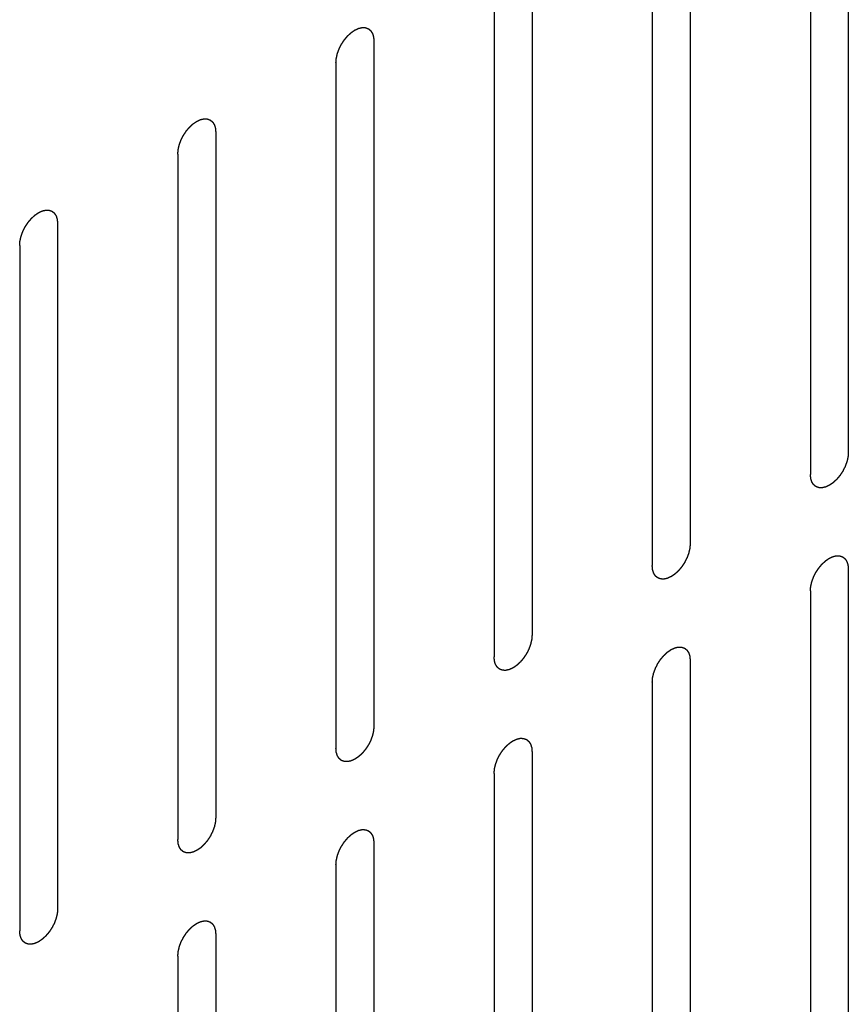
# Model space of a CAD drawing. Header units: inches. Extents: x 6 to 353, y 6 to 228.
# Tile 283 of 372: x 342.44 to 343.6, y 151.1 to 152.48. Entities that reach past the tile are written whole.
import ezdxf

# ---------------------------------------------------------------- set-up
doc = ezdxf.new("R2010")
doc.units = ezdxf.units.IN
doc.header["$LTSCALE"] = 19.946667
doc.header["$MEASUREMENT"] = 0
doc.linetypes.add('HIDDEN', pattern=[0.2, 0.1, -0.1])
doc.layers.add('08_ALL_COSMETICS', color=7, linetype='CONTINUOUS')

msp = doc.modelspace()

# ---------------------------------------------------------------- linework, layer by layer
at = {"layer": '08_ALL_COSMETICS', "color": 7, "linetype": 'HIDDEN'}
for p, q in [((343.6007, 152.8307), (343.6007, 151.8713)), ((343.5477, 152.8), (343.5477, 151.8407)), ((343.3794, 152.7029), (343.3794, 151.7435)), ((343.3264, 152.6723), (343.3264, 151.7129)), ((343.1581, 152.5751), (343.1581, 151.6157)), ((343.105, 152.5445), (343.105, 151.5851)), ((342.9368, 152.4473), (342.9368, 151.4879)), ((342.8837, 152.4167), (342.8837, 151.4573)), ((342.7154, 152.3195), (342.7154, 151.3601)), ((342.6624, 152.2889), (342.6624, 151.3295)), ((342.4941, 152.1918), (342.4941, 151.2324)), ((342.4411, 152.1611), (342.4411, 151.2018)), ((343.6007, 151.708), (343.6007, 150.7486)), ((343.5477, 151.6774), (343.5477, 150.718)), ((343.3794, 151.5802), (343.3794, 150.6208)), ((343.3264, 151.5496), (343.3264, 150.5902)), ((343.1581, 151.4524), (343.1581, 150.493)), ((343.105, 151.4218), (343.105, 150.4624)), ((342.9368, 151.3246), (342.9368, 150.3652)), ((342.8837, 151.294), (342.8837, 150.3346)), ((342.7154, 151.1968), (342.7154, 150.2375)), ((342.6624, 151.1662), (342.6624, 150.2068))]:
    msp.add_line(p, q, dxfattribs=at)
for points in [[(342.8837, 152.4167), (342.8838, 152.4177), (342.8839, 152.4193), (342.8841, 152.4211), (342.8842, 152.4222), (342.8842, 152.4229), (342.8844, 152.4238), (342.8847, 152.4249), (342.885, 152.4262), (342.8853, 152.4276), (342.8855, 152.4287), (342.8857, 152.4295), (342.886, 152.4304), (342.8864, 152.4315), (342.8869, 152.4329), (342.8874, 152.4343), (342.8879, 152.4354), (342.8881, 152.4362), (342.8886, 152.437), (342.8891, 152.4381), (342.8898, 152.4395), (342.8905, 152.4409), (342.8911, 152.442), (342.8915, 152.4429), (342.892, 152.4436), (342.8927, 152.4446), (342.8935, 152.4459), (342.8943, 152.4472), (342.895, 152.4482), (342.8955, 152.449), (342.8961, 152.4496), (342.8968, 152.4505), (342.8978, 152.4517), (342.8987, 152.4528), (342.8995, 152.4537), (342.9, 152.4544), (342.9007, 152.455), (342.9015, 152.4557), (342.9025, 152.4567), (342.9036, 152.4577), (342.9044, 152.4584), (342.905, 152.459), (342.9057, 152.4594), (342.9065, 152.4601), (342.9076, 152.4608), (342.9087, 152.4616), (342.9095, 152.4621), (342.9099, 152.4624), (342.9102, 152.4627), (342.9106, 152.4628), (342.911, 152.463), (342.9117, 152.4633), (342.9128, 152.4638), (342.9139, 152.4643), (342.9146, 152.4647), (342.9151, 152.4649), (342.9154, 152.465), (342.9157, 152.4651), (342.9161, 152.4652), (342.9168, 152.4653), (342.9179, 152.4656), (342.9189, 152.4658), (342.9196, 152.466), (342.92, 152.4661), (342.9204, 152.4662), (342.9206, 152.4661), (342.921, 152.4661), (342.9217, 152.4661), (342.9226, 152.4661), (342.9236, 152.466), (342.9242, 152.466), (342.9246, 152.466), (342.9249, 152.466), (342.9252, 152.4659), (342.9255, 152.4658), (342.9261, 152.4655), (342.927, 152.4652), (342.9278, 152.4649), (342.9284, 152.4647), (342.9287, 152.4646), (342.929, 152.4645), (342.9292, 152.4643), (342.9295, 152.4641), (342.9299, 152.4637), (342.9306, 152.4631), (342.9313, 152.4626), (342.9318, 152.4622), (342.9321, 152.4619), (342.9323, 152.4618), (342.9324, 152.4615), (342.9326, 152.4612), (342.933, 152.4606), (342.9335, 152.4598), (342.934, 152.459), (342.9344, 152.4585), (342.9346, 152.4581), (342.9347, 152.4579), (342.9348, 152.4576), (342.9349, 152.4572), (342.9352, 152.4565), (342.9355, 152.4555), (342.9358, 152.4545), (342.936, 152.4538), (342.9361, 152.4534), (342.9363, 152.4531), (342.9363, 152.4527), (342.9363, 152.4522), (342.9364, 152.4514), (342.9365, 152.4502), (342.9366, 152.4488), (342.9367, 152.4478), (342.9368, 152.4473)], [(342.6624, 152.2889), (342.6625, 152.29), (342.6626, 152.2915), (342.6628, 152.2933), (342.6629, 152.2944), (342.6629, 152.2951), (342.6631, 152.296), (342.6633, 152.2971), (342.6637, 152.2985), (342.664, 152.2998), (342.6642, 152.3009), (342.6644, 152.3017), (342.6647, 152.3026), (342.6651, 152.3037), (342.6656, 152.3051), (342.6661, 152.3065), (342.6665, 152.3076), (342.6668, 152.3084), (342.6673, 152.3093), (342.6678, 152.3104), (342.6685, 152.3117), (342.6692, 152.3131), (342.6698, 152.3142), (342.6701, 152.3151), (342.6707, 152.3158), (342.6713, 152.3168), (342.6722, 152.3181), (342.673, 152.3194), (342.6737, 152.3204), (342.6741, 152.3212), (342.6747, 152.3218), (342.6755, 152.3228), (342.6764, 152.3239), (342.6774, 152.325), (342.6782, 152.3259), (342.6787, 152.3266), (342.6793, 152.3272), (342.6802, 152.328), (342.6812, 152.3289), (342.6822, 152.3299), (342.6831, 152.3306), (342.6837, 152.3313), (342.6843, 152.3317), (342.6852, 152.3323), (342.6863, 152.333), (342.6874, 152.3338), (342.6882, 152.3343), (342.6886, 152.3346), (342.6889, 152.3349), (342.6892, 152.335), (342.6897, 152.3352), (342.6904, 152.3355), (342.6915, 152.336), (342.6926, 152.3365), (342.6933, 152.3369), (342.6937, 152.3371), (342.6941, 152.3373), (342.6944, 152.3373), (342.6948, 152.3374), (342.6955, 152.3376), (342.6965, 152.3378), (342.6976, 152.338), (342.6983, 152.3382), (342.6987, 152.3383), (342.699, 152.3384), (342.6993, 152.3384), (342.6997, 152.3384), (342.7004, 152.3383), (342.7013, 152.3383), (342.7023, 152.3383), (342.7029, 152.3382), (342.7033, 152.3382), (342.7036, 152.3382), (342.7038, 152.3381), (342.7042, 152.338), (342.7048, 152.3378), (342.7056, 152.3375), (342.7065, 152.3371), (342.7071, 152.3369), (342.7074, 152.3368), (342.7077, 152.3367), (342.7079, 152.3365), (342.7081, 152.3363), (342.7086, 152.3359), (342.7093, 152.3353), (342.71, 152.3348), (342.7105, 152.3344), (342.7107, 152.3342), (342.711, 152.334), (342.7111, 152.3337), (342.7113, 152.3334), (342.7117, 152.3329), (342.7122, 152.3321), (342.7127, 152.3313), (342.713, 152.3307), (342.7132, 152.3304), (342.7134, 152.3301), (342.7135, 152.3298), (342.7136, 152.3294), (342.7138, 152.3287), (342.7142, 152.3277), (342.7145, 152.3267), (342.7147, 152.326), (342.7148, 152.3256), (342.7149, 152.3253), (342.7149, 152.3249), (342.715, 152.3245), (342.7151, 152.3236), (342.7152, 152.3224), (342.7153, 152.321), (342.7154, 152.32), (342.7154, 152.3195)], [(342.4411, 152.1611), (342.4412, 152.1622), (342.4413, 152.1637), (342.4414, 152.1656), (342.4415, 152.1666), (342.4415, 152.1674), (342.4418, 152.1682), (342.442, 152.1693), (342.4423, 152.1707), (342.4426, 152.172), (342.4429, 152.1731), (342.443, 152.174), (342.4434, 152.1748), (342.4438, 152.1759), (342.4443, 152.1773), (342.4448, 152.1787), (342.4452, 152.1798), (342.4455, 152.1806), (342.4459, 152.1815), (342.4465, 152.1826), (342.4472, 152.184), (342.4479, 152.1853), (342.4484, 152.1864), (342.4488, 152.1873), (342.4493, 152.188), (342.45, 152.1891), (342.4508, 152.1903), (342.4517, 152.1916), (342.4523, 152.1926), (342.4528, 152.1934), (342.4534, 152.1941), (342.4542, 152.195), (342.4551, 152.1961), (342.4561, 152.1972), (342.4568, 152.1981), (342.4574, 152.1989), (342.458, 152.1994), (342.4588, 152.2002), (342.4599, 152.2011), (342.4609, 152.2021), (342.4617, 152.2029), (342.4623, 152.2035), (342.463, 152.2039), (342.4639, 152.2045), (342.465, 152.2053), (342.4661, 152.206), (342.4668, 152.2065), (342.4673, 152.2068), (342.4676, 152.2071), (342.4679, 152.2072), (342.4683, 152.2074), (342.4691, 152.2078), (342.4702, 152.2083), (342.4712, 152.2088), (342.472, 152.2091), (342.4724, 152.2093), (342.4727, 152.2095), (342.4731, 152.2095), (342.4735, 152.2096), (342.4742, 152.2098), (342.4752, 152.21), (342.4763, 152.2103), (342.477, 152.2104), (342.4774, 152.2105), (342.4777, 152.2106), (342.478, 152.2106), (342.4784, 152.2106), (342.479, 152.2105), (342.48, 152.2105), (342.4809, 152.2105), (342.4816, 152.2105), (342.482, 152.2104), (342.4823, 152.2104), (342.4825, 152.2103), (342.4829, 152.2102), (342.4835, 152.21), (342.4843, 152.2097), (342.4852, 152.2094), (342.4858, 152.2091), (342.4861, 152.209), (342.4864, 152.2089), (342.4865, 152.2088), (342.4868, 152.2085), (342.4873, 152.2081), (342.488, 152.2076), (342.4887, 152.207), (342.4892, 152.2066), (342.4894, 152.2064), (342.4896, 152.2062), (342.4898, 152.206), (342.49, 152.2056), (342.4903, 152.2051), (342.4909, 152.2043), (342.4914, 152.2035), (342.4917, 152.2029), (342.4919, 152.2026), (342.4921, 152.2024), (342.4922, 152.202), (342.4923, 152.2016), (342.4925, 152.2009), (342.4928, 152.1999), (342.4931, 152.1989), (342.4934, 152.1982), (342.4935, 152.1978), (342.4936, 152.1975), (342.4936, 152.1971), (342.4937, 152.1967), (342.4937, 152.1958), (342.4938, 152.1946), (342.494, 152.1932), (342.4941, 152.1922), (342.4941, 152.1918)], [(343.6007, 151.8713), (343.6006, 151.8702), (343.6005, 151.8687), (343.6004, 151.8669), (343.6003, 151.8658), (343.6003, 151.865), (343.6, 151.8642), (343.5998, 151.8631), (343.5995, 151.8617), (343.5992, 151.8604), (343.5989, 151.8593), (343.5988, 151.8585), (343.5984, 151.8576), (343.598, 151.8565), (343.5975, 151.8551), (343.597, 151.8537), (343.5966, 151.8526), (343.5963, 151.8518), (343.5959, 151.8509), (343.5953, 151.8498), (343.5946, 151.8485), (343.5939, 151.8471), (343.5934, 151.846), (343.593, 151.8451), (343.5925, 151.8444), (343.5918, 151.8434), (343.591, 151.8421), (343.5901, 151.8408), (343.5895, 151.8398), (343.589, 151.839), (343.5884, 151.8384), (343.5876, 151.8374), (343.5867, 151.8363), (343.5857, 151.8352), (343.585, 151.8343), (343.5844, 151.8335), (343.5838, 151.833), (343.583, 151.8322), (343.5819, 151.8313), (343.5809, 151.8303), (343.5801, 151.8296), (343.5795, 151.8289), (343.5788, 151.8285), (343.5779, 151.8279), (343.5768, 151.8272), (343.5757, 151.8264), (343.575, 151.8259), (343.5745, 151.8256), (343.5742, 151.8253), (343.5739, 151.8252), (343.5735, 151.825), (343.5727, 151.8246), (343.5716, 151.8241), (343.5706, 151.8237), (343.5698, 151.8233), (343.5694, 151.8231), (343.5691, 151.8229), (343.5688, 151.8229), (343.5683, 151.8228), (343.5676, 151.8226), (343.5666, 151.8224), (343.5656, 151.8222), (343.5648, 151.822), (343.5644, 151.8219), (343.5641, 151.8218), (343.5638, 151.8218), (343.5634, 151.8218), (343.5628, 151.8219), (343.5618, 151.8219), (343.5609, 151.8219), (343.5602, 151.822), (343.5598, 151.822), (343.5595, 151.822), (343.5593, 151.8221), (343.5589, 151.8222), (343.5583, 151.8224), (343.5575, 151.8227), (343.5567, 151.8231), (343.5561, 151.8233), (343.5557, 151.8234), (343.5554, 151.8235), (343.5553, 151.8237), (343.555, 151.8239), (343.5545, 151.8243), (343.5538, 151.8248), (343.5531, 151.8254), (343.5527, 151.8258), (343.5524, 151.826), (343.5522, 151.8262), (343.552, 151.8265), (343.5518, 151.8268), (343.5515, 151.8273), (343.551, 151.8281), (343.5504, 151.8289), (343.5501, 151.8295), (343.5499, 151.8298), (343.5497, 151.83), (343.5496, 151.8304), (343.5495, 151.8308), (343.5493, 151.8315), (343.549, 151.8325), (343.5487, 151.8335), (343.5484, 151.8342), (343.5483, 151.8346), (343.5482, 151.8349), (343.5482, 151.8353), (343.5481, 151.8357), (343.5481, 151.8366), (343.548, 151.8378), (343.5478, 151.8392), (343.5477, 151.8402), (343.5477, 151.8407)], [(343.3794, 151.7435), (343.3793, 151.7425), (343.3792, 151.7409), (343.3791, 151.7391), (343.379, 151.738), (343.3789, 151.7373), (343.3787, 151.7364), (343.3785, 151.7353), (343.3781, 151.734), (343.3778, 151.7326), (343.3776, 151.7315), (343.3774, 151.7307), (343.3771, 151.7298), (343.3767, 151.7287), (343.3762, 151.7273), (343.3757, 151.7259), (343.3753, 151.7248), (343.375, 151.724), (343.3745, 151.7232), (343.374, 151.7221), (343.3733, 151.7207), (343.3726, 151.7193), (343.372, 151.7182), (343.3717, 151.7173), (343.3711, 151.7166), (343.3705, 151.7156), (343.3696, 151.7143), (343.3688, 151.713), (343.3681, 151.712), (343.3677, 151.7112), (343.3671, 151.7106), (343.3663, 151.7097), (343.3654, 151.7085), (343.3644, 151.7074), (343.3636, 151.7065), (343.3631, 151.7058), (343.3625, 151.7052), (343.3616, 151.7044), (343.3606, 151.7035), (343.3596, 151.7025), (343.3587, 151.7018), (343.3581, 151.7012), (343.3575, 151.7007), (343.3566, 151.7001), (343.3555, 151.6994), (343.3544, 151.6986), (343.3537, 151.6981), (343.3532, 151.6978), (343.3529, 151.6975), (343.3526, 151.6974), (343.3521, 151.6972), (343.3514, 151.6969), (343.3503, 151.6964), (343.3492, 151.6959), (343.3485, 151.6955), (343.3481, 151.6953), (343.3477, 151.6952), (343.3474, 151.6951), (343.347, 151.695), (343.3463, 151.6948), (343.3453, 151.6946), (343.3442, 151.6944), (343.3435, 151.6942), (343.3431, 151.6941), (343.3428, 151.694), (343.3425, 151.6941), (343.3421, 151.6941), (343.3415, 151.6941), (343.3405, 151.6941), (343.3395, 151.6942), (343.3389, 151.6942), (343.3385, 151.6942), (343.3382, 151.6942), (343.338, 151.6943), (343.3376, 151.6944), (343.337, 151.6946), (343.3362, 151.695), (343.3353, 151.6953), (343.3347, 151.6955), (343.3344, 151.6956), (343.3341, 151.6957), (343.3339, 151.6959), (343.3337, 151.6961), (343.3332, 151.6965), (343.3325, 151.6971), (343.3318, 151.6976), (343.3313, 151.698), (343.3311, 151.6983), (343.3308, 151.6984), (343.3307, 151.6987), (343.3305, 151.699), (343.3301, 151.6996), (343.3296, 151.7004), (343.3291, 151.7012), (343.3288, 151.7017), (343.3286, 151.702), (343.3284, 151.7023), (343.3283, 151.7026), (343.3282, 151.703), (343.328, 151.7037), (343.3276, 151.7047), (343.3273, 151.7057), (343.3271, 151.7064), (343.327, 151.7068), (343.3269, 151.7071), (343.3269, 151.7075), (343.3268, 151.708), (343.3267, 151.7088), (343.3266, 151.71), (343.3265, 151.7114), (343.3264, 151.7124), (343.3264, 151.7129)], [(343.5477, 151.6774), (343.5478, 151.6784), (343.5479, 151.68), (343.548, 151.6818), (343.5481, 151.6828), (343.5482, 151.6836), (343.5484, 151.6844), (343.5486, 151.6855), (343.549, 151.6869), (343.5493, 151.6883), (343.5495, 151.6894), (343.5497, 151.6902), (343.55, 151.691), (343.5504, 151.6921), (343.5509, 151.6935), (343.5514, 151.6949), (343.5518, 151.696), (343.5521, 151.6969), (343.5525, 151.6977), (343.5531, 151.6988), (343.5538, 151.7002), (343.5545, 151.7016), (343.555, 151.7027), (343.5554, 151.7035), (343.556, 151.7042), (343.5566, 151.7053), (343.5575, 151.7065), (343.5583, 151.7078), (343.559, 151.7088), (343.5594, 151.7096), (343.56, 151.7103), (343.5608, 151.7112), (343.5617, 151.7123), (343.5627, 151.7135), (343.5635, 151.7144), (343.564, 151.7151), (343.5646, 151.7156), (343.5655, 151.7164), (343.5665, 151.7173), (343.5675, 151.7183), (343.5684, 151.7191), (343.569, 151.7197), (343.5696, 151.7201), (343.5705, 151.7207), (343.5716, 151.7215), (343.5727, 151.7222), (343.5734, 151.7228), (343.5739, 151.723), (343.5742, 151.7233), (343.5745, 151.7234), (343.575, 151.7236), (343.5757, 151.724), (343.5768, 151.7245), (343.5779, 151.725), (343.5786, 151.7253), (343.579, 151.7255), (343.5794, 151.7257), (343.5797, 151.7257), (343.5801, 151.7258), (343.5808, 151.726), (343.5818, 151.7262), (343.5829, 151.7265), (343.5836, 151.7266), (343.584, 151.7267), (343.5843, 151.7268), (343.5846, 151.7268), (343.585, 151.7268), (343.5856, 151.7268), (343.5866, 151.7267), (343.5876, 151.7267), (343.5882, 151.7267), (343.5886, 151.7266), (343.5889, 151.7267), (343.5891, 151.7265), (343.5895, 151.7264), (343.5901, 151.7262), (343.5909, 151.7259), (343.5918, 151.7256), (343.5924, 151.7254), (343.5927, 151.7252), (343.593, 151.7252), (343.5932, 151.725), (343.5934, 151.7247), (343.5939, 151.7243), (343.5946, 151.7238), (343.5953, 151.7232), (343.5958, 151.7228), (343.596, 151.7226), (343.5963, 151.7224), (343.5964, 151.7222), (343.5966, 151.7219), (343.597, 151.7213), (343.5975, 151.7205), (343.598, 151.7197), (343.5983, 151.7191), (343.5985, 151.7188), (343.5987, 151.7186), (343.5988, 151.7183), (343.5989, 151.7179), (343.5991, 151.7171), (343.5994, 151.7161), (343.5998, 151.7151), (343.6, 151.7144), (343.6001, 151.714), (343.6002, 151.7137), (343.6002, 151.7134), (343.6003, 151.7129), (343.6004, 151.712), (343.6005, 151.7108), (343.6006, 151.7094), (343.6007, 151.7085), (343.6007, 151.708)], [(343.1581, 151.6157), (343.158, 151.6147), (343.1579, 151.6131), (343.1577, 151.6113), (343.1576, 151.6102), (343.1576, 151.6095), (343.1574, 151.6086), (343.1571, 151.6076), (343.1568, 151.6062), (343.1565, 151.6048), (343.1563, 151.6037), (343.1561, 151.6029), (343.1558, 151.6021), (343.1554, 151.6009), (343.1549, 151.5995), (343.1544, 151.5982), (343.1539, 151.597), (343.1537, 151.5962), (343.1532, 151.5954), (343.1527, 151.5943), (343.152, 151.5929), (343.1513, 151.5915), (343.1507, 151.5904), (343.1503, 151.5896), (343.1498, 151.5888), (343.1492, 151.5878), (343.1483, 151.5865), (343.1475, 151.5853), (343.1468, 151.5842), (343.1463, 151.5835), (343.1457, 151.5828), (343.145, 151.5819), (343.144, 151.5807), (343.1431, 151.5796), (343.1423, 151.5787), (343.1418, 151.578), (343.1411, 151.5774), (343.1403, 151.5767), (343.1393, 151.5757), (343.1382, 151.5748), (343.1374, 151.574), (343.1368, 151.5734), (343.1361, 151.573), (343.1353, 151.5723), (343.1342, 151.5716), (343.1331, 151.5708), (343.1323, 151.5703), (343.1319, 151.57), (343.1316, 151.5698), (343.1312, 151.5696), (343.1308, 151.5694), (343.1301, 151.5691), (343.129, 151.5686), (343.1279, 151.5681), (343.1272, 151.5677), (343.1267, 151.5675), (343.1264, 151.5674), (343.1261, 151.5673), (343.1257, 151.5672), (343.125, 151.5671), (343.1239, 151.5668), (343.1229, 151.5666), (343.1222, 151.5664), (343.1218, 151.5663), (343.1215, 151.5662), (343.1212, 151.5663), (343.1208, 151.5663), (343.1201, 151.5663), (343.1192, 151.5663), (343.1182, 151.5664), (343.1176, 151.5664), (343.1172, 151.5664), (343.1169, 151.5664), (343.1166, 151.5665), (343.1163, 151.5666), (343.1157, 151.5669), (343.1149, 151.5672), (343.114, 151.5675), (343.1134, 151.5677), (343.1131, 151.5678), (343.1128, 151.5679), (343.1126, 151.5681), (343.1123, 151.5683), (343.1119, 151.5687), (343.1112, 151.5693), (343.1105, 151.5699), (343.11, 151.5702), (343.1097, 151.5705), (343.1095, 151.5706), (343.1094, 151.5709), (343.1092, 151.5712), (343.1088, 151.5718), (343.1083, 151.5726), (343.1078, 151.5734), (343.1074, 151.5739), (343.1072, 151.5743), (343.1071, 151.5745), (343.107, 151.5748), (343.1069, 151.5752), (343.1066, 151.5759), (343.1063, 151.5769), (343.106, 151.5779), (343.1058, 151.5786), (343.1057, 151.579), (343.1056, 151.5793), (343.1055, 151.5797), (343.1055, 151.5802), (343.1054, 151.581), (343.1053, 151.5822), (343.1052, 151.5837), (343.1051, 151.5846), (343.105, 151.5851)], [(343.3264, 151.5496), (343.3265, 151.5506), (343.3266, 151.5522), (343.3267, 151.554), (343.3268, 151.555), (343.3268, 151.5558), (343.3271, 151.5566), (343.3273, 151.5577), (343.3276, 151.5591), (343.3279, 151.5605), (343.3282, 151.5616), (343.3283, 151.5624), (343.3287, 151.5632), (343.3291, 151.5643), (343.3296, 151.5657), (343.3301, 151.5671), (343.3305, 151.5682), (343.3308, 151.5691), (343.3312, 151.5699), (343.3318, 151.571), (343.3325, 151.5724), (343.3332, 151.5738), (343.3337, 151.5749), (343.3341, 151.5757), (343.3346, 151.5765), (343.3353, 151.5775), (343.3361, 151.5788), (343.337, 151.58), (343.3376, 151.581), (343.3381, 151.5818), (343.3387, 151.5825), (343.3395, 151.5834), (343.3404, 151.5845), (343.3414, 151.5857), (343.3421, 151.5866), (343.3427, 151.5873), (343.3433, 151.5878), (343.3441, 151.5886), (343.3452, 151.5896), (343.3462, 151.5905), (343.347, 151.5913), (343.3476, 151.5919), (343.3483, 151.5923), (343.3492, 151.5929), (343.3503, 151.5937), (343.3514, 151.5944), (343.3521, 151.595), (343.3526, 151.5953), (343.3529, 151.5955), (343.3532, 151.5956), (343.3536, 151.5959), (343.3544, 151.5962), (343.3555, 151.5967), (343.3565, 151.5972), (343.3573, 151.5975), (343.3577, 151.5977), (343.358, 151.5979), (343.3583, 151.598), (343.3588, 151.5981), (343.3595, 151.5982), (343.3605, 151.5985), (343.3615, 151.5987), (343.3623, 151.5989), (343.3627, 151.5989), (343.363, 151.599), (343.3633, 151.599), (343.3637, 151.599), (343.3643, 151.599), (343.3653, 151.5989), (343.3662, 151.5989), (343.3669, 151.5989), (343.3673, 151.5989), (343.3676, 151.5989), (343.3678, 151.5988), (343.3682, 151.5986), (343.3687, 151.5984), (343.3696, 151.5981), (343.3704, 151.5978), (343.371, 151.5976), (343.3714, 151.5974), (343.3717, 151.5974), (343.3718, 151.5972), (343.3721, 151.597), (343.3726, 151.5966), (343.3733, 151.596), (343.374, 151.5954), (343.3744, 151.595), (343.3747, 151.5948), (343.3749, 151.5947), (343.3751, 151.5944), (343.3753, 151.5941), (343.3756, 151.5935), (343.3761, 151.5927), (343.3767, 151.5919), (343.377, 151.5913), (343.3772, 151.591), (343.3774, 151.5908), (343.3775, 151.5905), (343.3776, 151.5901), (343.3778, 151.5894), (343.3781, 151.5884), (343.3784, 151.5874), (343.3787, 151.5866), (343.3788, 151.5862), (343.3789, 151.586), (343.3789, 151.5856), (343.379, 151.5851), (343.379, 151.5843), (343.3791, 151.5831), (343.3793, 151.5816), (343.3794, 151.5807), (343.3794, 151.5802)], [(342.9368, 151.4879), (342.9367, 151.4869), (342.9365, 151.4853), (342.9364, 151.4835), (342.9363, 151.4825), (342.9363, 151.4817), (342.9361, 151.4809), (342.9358, 151.4798), (342.9355, 151.4784), (342.9352, 151.477), (342.9349, 151.4759), (342.9348, 151.4751), (342.9344, 151.4743), (342.9341, 151.4732), (342.9335, 151.4718), (342.933, 151.4704), (342.9326, 151.4693), (342.9324, 151.4684), (342.9319, 151.4676), (342.9314, 151.4665), (342.9307, 151.4651), (342.93, 151.4637), (342.9294, 151.4626), (342.929, 151.4618), (342.9285, 151.461), (342.9278, 151.46), (342.927, 151.4587), (342.9262, 151.4575), (342.9255, 151.4565), (342.925, 151.4557), (342.9244, 151.455), (342.9237, 151.4541), (342.9227, 151.453), (342.9218, 151.4518), (342.921, 151.4509), (342.9204, 151.4502), (342.9198, 151.4497), (342.919, 151.4489), (342.918, 151.4479), (342.9169, 151.447), (342.9161, 151.4462), (342.9155, 151.4456), (342.9148, 151.4452), (342.914, 151.4446), (342.9129, 151.4438), (342.9118, 151.4431), (342.911, 151.4425), (342.9106, 151.4422), (342.9102, 151.442), (342.9099, 151.4419), (342.9095, 151.4417), (342.9087, 151.4413), (342.9077, 151.4408), (342.9066, 151.4403), (342.9058, 151.44), (342.9054, 151.4398), (342.9051, 151.4396), (342.9048, 151.4395), (342.9044, 151.4394), (342.9036, 151.4393), (342.9026, 151.439), (342.9016, 151.4388), (342.9009, 151.4386), (342.9004, 151.4386), (342.9001, 151.4385), (342.8999, 151.4385), (342.8995, 151.4385), (342.8988, 151.4385), (342.8978, 151.4386), (342.8969, 151.4386), (342.8962, 151.4386), (342.8959, 151.4386), (342.8956, 151.4386), (342.8953, 151.4387), (342.895, 151.4389), (342.8944, 151.4391), (342.8935, 151.4394), (342.8927, 151.4397), (342.8921, 151.4399), (342.8917, 151.4401), (342.8915, 151.4401), (342.8913, 151.4403), (342.891, 151.4405), (342.8905, 151.4409), (342.8898, 151.4415), (342.8892, 151.4421), (342.8887, 151.4425), (342.8884, 151.4427), (342.8882, 151.4428), (342.8881, 151.4431), (342.8878, 151.4434), (342.8875, 151.444), (342.887, 151.4448), (342.8865, 151.4456), (342.8861, 151.4462), (342.8859, 151.4465), (342.8857, 151.4467), (342.8857, 151.447), (342.8855, 151.4474), (342.8853, 151.4481), (342.885, 151.4491), (342.8847, 151.4502), (342.8845, 151.4509), (342.8843, 151.4513), (342.8842, 151.4515), (342.8842, 151.4519), (342.8842, 151.4524), (342.8841, 151.4532), (342.884, 151.4544), (342.8839, 151.4559), (342.8838, 151.4568), (342.8837, 151.4573)], [(343.105, 151.4218), (343.1051, 151.4228), (343.1053, 151.4244), (343.1054, 151.4262), (343.1055, 151.4273), (343.1055, 151.428), (343.1057, 151.4289), (343.106, 151.4299), (343.1063, 151.4313), (343.1066, 151.4327), (343.1069, 151.4338), (343.107, 151.4346), (343.1074, 151.4355), (343.1078, 151.4366), (343.1083, 151.438), (343.1088, 151.4393), (343.1092, 151.4405), (343.1094, 151.4413), (343.1099, 151.4421), (343.1104, 151.4432), (343.1111, 151.4446), (343.1118, 151.446), (343.1124, 151.4471), (343.1128, 151.4479), (343.1133, 151.4487), (343.114, 151.4497), (343.1148, 151.451), (343.1156, 151.4523), (343.1163, 151.4533), (343.1168, 151.4541), (343.1174, 151.4547), (343.1181, 151.4556), (343.1191, 151.4568), (343.12, 151.4579), (343.1208, 151.4588), (343.1214, 151.4595), (343.122, 151.4601), (343.1228, 151.4608), (343.1238, 151.4618), (343.1249, 151.4628), (343.1257, 151.4635), (343.1263, 151.4641), (343.127, 151.4645), (343.1278, 151.4652), (343.1289, 151.4659), (343.13, 151.4667), (343.1308, 151.4672), (343.1312, 151.4675), (343.1316, 151.4677), (343.1319, 151.4679), (343.1323, 151.4681), (343.1331, 151.4684), (343.1341, 151.4689), (343.1352, 151.4694), (343.136, 151.4698), (343.1364, 151.47), (343.1367, 151.4701), (343.137, 151.4702), (343.1374, 151.4703), (343.1382, 151.4704), (343.1392, 151.4707), (343.1402, 151.4709), (343.1409, 151.4711), (343.1414, 151.4712), (343.1417, 151.4713), (343.142, 151.4712), (343.1423, 151.4712), (343.143, 151.4712), (343.144, 151.4712), (343.1449, 151.4711), (343.1456, 151.4711), (343.1459, 151.4711), (343.1462, 151.4711), (343.1465, 151.471), (343.1468, 151.4709), (343.1474, 151.4706), (343.1483, 151.4703), (343.1491, 151.47), (343.1497, 151.4698), (343.1501, 151.4697), (343.1503, 151.4696), (343.1505, 151.4694), (343.1508, 151.4692), (343.1513, 151.4688), (343.152, 151.4682), (343.1526, 151.4676), (343.1531, 151.4673), (343.1534, 151.467), (343.1536, 151.4669), (343.1537, 151.4666), (343.154, 151.4663), (343.1543, 151.4657), (343.1548, 151.4649), (343.1553, 151.4641), (343.1557, 151.4636), (343.1559, 151.4632), (343.1561, 151.463), (343.1561, 151.4627), (343.1563, 151.4623), (343.1565, 151.4616), (343.1568, 151.4606), (343.1571, 151.4596), (343.1573, 151.4589), (343.1575, 151.4585), (343.1576, 151.4582), (343.1576, 151.4578), (343.1576, 151.4573), (343.1577, 151.4565), (343.1578, 151.4553), (343.1579, 151.4538), (343.158, 151.4529), (343.1581, 151.4524)], [(342.7154, 151.3601), (342.7153, 151.3591), (342.7152, 151.3575), (342.7151, 151.3557), (342.715, 151.3547), (342.715, 151.3539), (342.7147, 151.3531), (342.7145, 151.352), (342.7142, 151.3506), (342.7139, 151.3492), (342.7136, 151.3481), (342.7135, 151.3473), (342.7131, 151.3465), (342.7127, 151.3454), (342.7122, 151.344), (342.7117, 151.3426), (342.7113, 151.3415), (342.711, 151.3406), (342.7106, 151.3398), (342.71, 151.3387), (342.7093, 151.3373), (342.7086, 151.3359), (342.7081, 151.3348), (342.7077, 151.334), (342.7072, 151.3333), (342.7065, 151.3322), (342.7057, 151.331), (342.7048, 151.3297), (342.7042, 151.3287), (342.7037, 151.3279), (342.7031, 151.3272), (342.7023, 151.3263), (342.7014, 151.3252), (342.7004, 151.324), (342.6997, 151.3231), (342.6991, 151.3224), (342.6985, 151.3219), (342.6977, 151.3211), (342.6966, 151.3202), (342.6956, 151.3192), (342.6948, 151.3184), (342.6942, 151.3178), (342.6935, 151.3174), (342.6926, 151.3168), (342.6915, 151.316), (342.6904, 151.3153), (342.6897, 151.3147), (342.6892, 151.3145), (342.6889, 151.3142), (342.6886, 151.3141), (342.6882, 151.3139), (342.6874, 151.3135), (342.6863, 151.313), (342.6853, 151.3125), (342.6845, 151.3122), (342.6841, 151.312), (342.6838, 151.3118), (342.6835, 151.3118), (342.683, 151.3117), (342.6823, 151.3115), (342.6813, 151.3113), (342.6803, 151.311), (342.6795, 151.3109), (342.6791, 151.3108), (342.6788, 151.3107), (342.6785, 151.3107), (342.6781, 151.3107), (342.6775, 151.3107), (342.6765, 151.3108), (342.6756, 151.3108), (342.6749, 151.3108), (342.6745, 151.3109), (342.6742, 151.3108), (342.674, 151.311), (342.6736, 151.3111), (342.6731, 151.3113), (342.6722, 151.3116), (342.6714, 151.3119), (342.6708, 151.3121), (342.6704, 151.3123), (342.6702, 151.3123), (342.67, 151.3125), (342.6697, 151.3128), (342.6692, 151.3132), (342.6685, 151.3137), (342.6678, 151.3143), (342.6674, 151.3147), (342.6671, 151.3149), (342.6669, 151.3151), (342.6667, 151.3153), (342.6665, 151.3156), (342.6662, 151.3162), (342.6657, 151.317), (342.6652, 151.3178), (342.6648, 151.3184), (342.6646, 151.3187), (342.6644, 151.3189), (342.6643, 151.3192), (342.6642, 151.3196), (342.664, 151.3204), (342.6637, 151.3214), (342.6634, 151.3224), (342.6631, 151.3231), (342.663, 151.3235), (342.6629, 151.3238), (342.6629, 151.3241), (342.6628, 151.3246), (342.6628, 151.3255), (342.6627, 151.3267), (342.6625, 151.3281), (342.6624, 151.3291), (342.6624, 151.3295)], [(342.8837, 151.294), (342.8838, 151.2951), (342.8839, 151.2966), (342.8841, 151.2984), (342.8842, 151.2995), (342.8842, 151.3002), (342.8844, 151.3011), (342.8847, 151.3022), (342.885, 151.3035), (342.8853, 151.3049), (342.8855, 151.306), (342.8857, 151.3068), (342.886, 151.3077), (342.8864, 151.3088), (342.8869, 151.3102), (342.8874, 151.3116), (342.8879, 151.3127), (342.8881, 151.3135), (342.8886, 151.3143), (342.8891, 151.3154), (342.8898, 151.3168), (342.8905, 151.3182), (342.8911, 151.3193), (342.8915, 151.3202), (342.892, 151.3209), (342.8927, 151.3219), (342.8935, 151.3232), (342.8943, 151.3245), (342.895, 151.3255), (342.8955, 151.3263), (342.8961, 151.3269), (342.8968, 151.3278), (342.8978, 151.329), (342.8987, 151.3301), (342.8995, 151.331), (342.9, 151.3317), (342.9007, 151.3323), (342.9015, 151.3331), (342.9025, 151.334), (342.9036, 151.335), (342.9044, 151.3357), (342.905, 151.3363), (342.9057, 151.3368), (342.9065, 151.3374), (342.9076, 151.3381), (342.9087, 151.3389), (342.9095, 151.3394), (342.9099, 151.3397), (342.9102, 151.34), (342.9106, 151.3401), (342.911, 151.3403), (342.9117, 151.3406), (342.9128, 151.3411), (342.9139, 151.3416), (342.9146, 151.342), (342.9151, 151.3422), (342.9154, 151.3424), (342.9157, 151.3424), (342.9161, 151.3425), (342.9168, 151.3427), (342.9179, 151.3429), (342.9189, 151.3431), (342.9196, 151.3433), (342.92, 151.3434), (342.9204, 151.3435), (342.9206, 151.3434), (342.921, 151.3434), (342.9217, 151.3434), (342.9226, 151.3434), (342.9236, 151.3433), (342.9242, 151.3433), (342.9246, 151.3433), (342.9249, 151.3433), (342.9252, 151.3432), (342.9255, 151.3431), (342.9261, 151.3429), (342.927, 151.3425), (342.9278, 151.3422), (342.9284, 151.342), (342.9287, 151.3419), (342.929, 151.3418), (342.9292, 151.3416), (342.9295, 151.3414), (342.9299, 151.341), (342.9306, 151.3404), (342.9313, 151.3399), (342.9318, 151.3395), (342.9321, 151.3392), (342.9323, 151.3391), (342.9324, 151.3388), (342.9326, 151.3385), (342.933, 151.3379), (342.9335, 151.3371), (342.934, 151.3363), (342.9344, 151.3358), (342.9346, 151.3355), (342.9347, 151.3352), (342.9348, 151.3349), (342.9349, 151.3345), (342.9352, 151.3338), (342.9355, 151.3328), (342.9358, 151.3318), (342.936, 151.3311), (342.9361, 151.3307), (342.9363, 151.3304), (342.9363, 151.33), (342.9363, 151.3295), (342.9364, 151.3287), (342.9365, 151.3275), (342.9366, 151.3261), (342.9367, 151.3251), (342.9368, 151.3246)], [(342.4941, 151.2324), (342.494, 151.2313), (342.4939, 151.2298), (342.4938, 151.228), (342.4937, 151.2269), (342.4936, 151.2261), (342.4934, 151.2253), (342.4932, 151.2242), (342.4929, 151.2228), (342.4925, 151.2215), (342.4923, 151.2204), (342.4921, 151.2195), (342.4918, 151.2187), (342.4914, 151.2176), (342.4909, 151.2162), (342.4904, 151.2148), (342.49, 151.2137), (342.4897, 151.2129), (342.4893, 151.212), (342.4887, 151.2109), (342.488, 151.2096), (342.4873, 151.2082), (342.4868, 151.2071), (342.4864, 151.2062), (342.4858, 151.2055), (342.4852, 151.2045), (342.4843, 151.2032), (342.4835, 151.2019), (342.4828, 151.2009), (342.4824, 151.2001), (342.4818, 151.1995), (342.481, 151.1985), (342.4801, 151.1974), (342.4791, 151.1963), (342.4783, 151.1954), (342.4778, 151.1946), (342.4772, 151.1941), (342.4763, 151.1933), (342.4753, 151.1924), (342.4743, 151.1914), (342.4734, 151.1907), (342.4728, 151.19), (342.4722, 151.1896), (342.4713, 151.189), (342.4702, 151.1883), (342.4691, 151.1875), (342.4684, 151.187), (342.4679, 151.1867), (342.4676, 151.1864), (342.4673, 151.1863), (342.4668, 151.1861), (342.4661, 151.1857), (342.465, 151.1852), (342.4639, 151.1848), (342.4632, 151.1844), (342.4628, 151.1842), (342.4624, 151.184), (342.4621, 151.184), (342.4617, 151.1839), (342.461, 151.1837), (342.46, 151.1835), (342.4589, 151.1833), (342.4582, 151.1831), (342.4578, 151.183), (342.4575, 151.1829), (342.4572, 151.1829), (342.4568, 151.1829), (342.4562, 151.183), (342.4552, 151.183), (342.4543, 151.183), (342.4536, 151.1831), (342.4532, 151.1831), (342.4529, 151.1831), (342.4527, 151.1832), (342.4523, 151.1833), (342.4517, 151.1835), (342.4509, 151.1838), (342.45, 151.1841), (342.4494, 151.1844), (342.4491, 151.1845), (342.4488, 151.1846), (342.4486, 151.1848), (342.4484, 151.185), (342.4479, 151.1854), (342.4472, 151.1859), (342.4465, 151.1865), (342.446, 151.1869), (342.4458, 151.1871), (342.4455, 151.1873), (342.4454, 151.1876), (342.4452, 151.1879), (342.4448, 151.1884), (342.4443, 151.1892), (342.4438, 151.19), (342.4435, 151.1906), (342.4433, 151.1909), (342.4431, 151.1911), (342.443, 151.1915), (342.4429, 151.1919), (342.4427, 151.1926), (342.4424, 151.1936), (342.442, 151.1946), (342.4418, 151.1953), (342.4417, 151.1957), (342.4416, 151.196), (342.4416, 151.1964), (342.4415, 151.1968), (342.4414, 151.1977), (342.4413, 151.1989), (342.4412, 151.2003), (342.4411, 151.2013), (342.4411, 151.2018)], [(342.6624, 151.1662), (342.6625, 151.1673), (342.6626, 151.1688), (342.6628, 151.1706), (342.6629, 151.1717), (342.6629, 151.1725), (342.6631, 151.1733), (342.6633, 151.1744), (342.6637, 151.1758), (342.664, 151.1771), (342.6642, 151.1782), (342.6644, 151.1791), (342.6647, 151.1799), (342.6651, 151.181), (342.6656, 151.1824), (342.6661, 151.1838), (342.6665, 151.1849), (342.6668, 151.1857), (342.6673, 151.1866), (342.6678, 151.1877), (342.6685, 151.189), (342.6692, 151.1904), (342.6698, 151.1915), (342.6701, 151.1924), (342.6707, 151.1931), (342.6713, 151.1941), (342.6722, 151.1954), (342.673, 151.1967), (342.6737, 151.1977), (342.6741, 151.1985), (342.6747, 151.1991), (342.6755, 151.2001), (342.6764, 151.2012), (342.6774, 151.2023), (342.6782, 151.2032), (342.6787, 151.204), (342.6793, 151.2045), (342.6802, 151.2053), (342.6812, 151.2062), (342.6822, 151.2072), (342.6831, 151.2079), (342.6837, 151.2086), (342.6843, 151.209), (342.6852, 151.2096), (342.6863, 151.2103), (342.6874, 151.2111), (342.6882, 151.2116), (342.6886, 151.2119), (342.6889, 151.2122), (342.6892, 151.2123), (342.6897, 151.2125), (342.6904, 151.2129), (342.6915, 151.2134), (342.6926, 151.2138), (342.6933, 151.2142), (342.6937, 151.2144), (342.6941, 151.2146), (342.6944, 151.2146), (342.6948, 151.2147), (342.6955, 151.2149), (342.6965, 151.2151), (342.6976, 151.2153), (342.6983, 151.2155), (342.6987, 151.2156), (342.699, 151.2157), (342.6993, 151.2157), (342.6997, 151.2157), (342.7004, 151.2156), (342.7013, 151.2156), (342.7023, 151.2156), (342.7029, 151.2155), (342.7033, 151.2155), (342.7036, 151.2155), (342.7038, 151.2154), (342.7042, 151.2153), (342.7048, 151.2151), (342.7056, 151.2148), (342.7065, 151.2145), (342.7071, 151.2142), (342.7074, 151.2141), (342.7077, 151.214), (342.7079, 151.2138), (342.7081, 151.2136), (342.7086, 151.2132), (342.7093, 151.2127), (342.71, 151.2121), (342.7105, 151.2117), (342.7107, 151.2115), (342.711, 151.2113), (342.7111, 151.211), (342.7113, 151.2107), (342.7117, 151.2102), (342.7122, 151.2094), (342.7127, 151.2086), (342.713, 151.208), (342.7132, 151.2077), (342.7134, 151.2075), (342.7135, 151.2071), (342.7136, 151.2067), (342.7138, 151.206), (342.7142, 151.205), (342.7145, 151.204), (342.7147, 151.2033), (342.7148, 151.2029), (342.7149, 151.2026), (342.7149, 151.2022), (342.715, 151.2018), (342.7151, 151.2009), (342.7152, 151.1997), (342.7153, 151.1983), (342.7154, 151.1973), (342.7154, 151.1968)]]:
    msp.add_open_spline(points, degree=3, knots=[0, 0, 0, 0, 0.03125, 0.046875, 0.054688, 0.0625, 0.070312, 0.078125, 0.09375, 0.109375, 0.117188, 0.125, 0.132812, 0.140625, 0.15625, 0.171875, 0.179688, 0.1875, 0.195312, 0.203125, 0.21875, 0.234375, 0.242188, 0.25, 0.257812, 0.265625, 0.28125, 0.296875, 0.304688, 0.3125, 0.320312, 0.328125, 0.34375, 0.359375, 0.367188, 0.375, 0.382812, 0.390625, 0.40625, 0.421875, 0.429688, 0.4375, 0.445312, 0.453125, 0.46875, 0.484375, 0.492188, 0.496094, 0.5, 0.503906, 0.507812, 0.515625, 0.53125, 0.546875, 0.554688, 0.558594, 0.5625, 0.566406, 0.570312, 0.578125, 0.59375, 0.609375, 0.617188, 0.621094, 0.625, 0.628906, 0.632812, 0.640625, 0.65625, 0.671875, 0.679688, 0.683594, 0.6875, 0.691406, 0.695312, 0.703125, 0.71875, 0.734375, 0.742188, 0.746094, 0.75, 0.753906, 0.757812, 0.765625, 0.78125, 0.796875, 0.804688, 0.808594, 0.8125, 0.816406, 0.820312, 0.828125, 0.84375, 0.859375, 0.867188, 0.871094, 0.875, 0.878906, 0.882812, 0.890625, 0.90625, 0.921875, 0.929688, 0.933594, 0.9375, 0.941406, 0.945312, 0.953125, 0.96875, 0.984375, 1, 1, 1, 1], dxfattribs=at)

doc.saveas('drawing.dxf')
